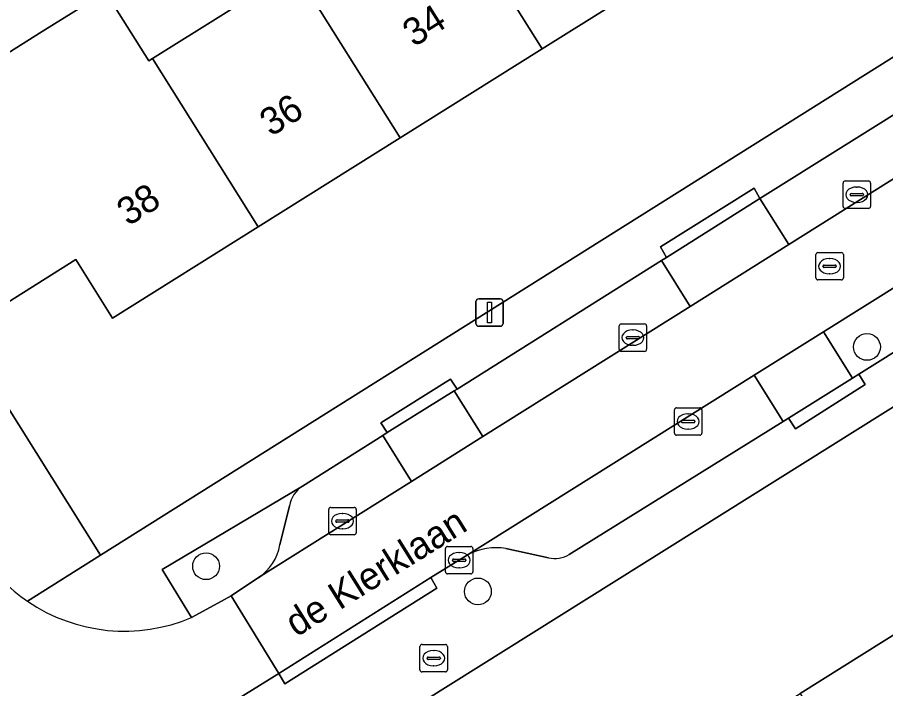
# Model space of a CAD drawing. Extents: x 159352 to 160617, y 385888 to 387323.
# Drawn here: x 159794.23 to 159825.89, y 386121.17 to 386145.65 of the extents above; entities that cross this region are included whole.
import ezdxf

# ---------------------------------------------------------------- set-up
doc = ezdxf.new("R2010")
doc.units = 0
for name, color, linetype in [('IMGEO_Boom', 7, 'Continuous'), ('IMGEO_Brandkraan', 7, 'Continuous'), ('IMGEO_Erf', 7, 'Continuous'), ('IMGEO_Kolk', 7, 'Continuous'), ('IMGEO_Lichtmast', 7, 'Continuous'), ('IMGEO_Openbare_ruimte_label', 7, 'Continuous'), ('IMGEO_Pand', 7, 'Continuous'), ('IMGEO_Pand_nummerreeks', 7, 'Continuous'), ('IMGEO_Parkeervlak_open', 7, 'Continuous'), ('IMGEO_Rijbaan_lokaal_open', 7, 'Continuous'), ('IMGEO_Rioolput', 7, 'Continuous'), ('IMGEO_Voetpad_open', 7, 'Continuous')]:
    doc.layers.add(name, color=color, linetype=linetype)

msp = doc.modelspace()

# ---------------------------------------------------------------- linework, layer by layer
at = {"layer": 'IMGEO_Boom'}
for centre in [(159825.214, 386133.632), (159801.111, 386125.635), (159811.024, 386124.714)]:
    msp.add_circle(centre, 0.489, dxfattribs=at)
at = {"layer": 'IMGEO_Brandkraan'}
for p, q in [((159808.911, 386121.854), (159808.911, 386122.706)), ((159808.986, 386122.78), (159809.838, 386122.78)), ((159809.912, 386122.706), (159809.912, 386121.854)), ((159809.17, 386122.274), (159809.17, 386122.286)), ((159809.213, 386122.323), (159809.611, 386122.323)), ((159809.399, 386122.56), (159809.424, 386122.56)), ((159809.654, 386122.286), (159809.654, 386122.274)), ((159809.608, 386122.237), (159809.21, 386122.237)), ((159809.422, 386122), (159809.397, 386122)), ((159809.838, 386121.78), (159808.986, 386121.78))]:
    msp.add_line(p, q, dxfattribs=at)
for points in [[(159808.911, 386121.854), (159808.911, 386122.706)], [(159808.986, 386122.78), (159809.838, 386122.78)], [(159809.912, 386122.706), (159809.912, 386121.854)], [(159809.838, 386121.78), (159808.986, 386121.78)]]:
    msp.add_lwpolyline(points, dxfattribs=at)
for centre, radius, start, end in [((159808.988, 386122.704), 0.0765, 91.552, 178.448), ((159808.988, 386122.704), 0.0765, 91.552, 178.448), ((159809.836, 386122.704), 0.0765, 1.552, 88.448), ((159809.836, 386122.704), 0.0765, 1.552, 88.448), ((159809.21, 386122.283), 0.0403, 85.8775, 175.7526), ((159809.207, 386122.273), 0.0366, 178.938, 274.7102), ((159809.611, 386122.28), 0.043, 264.8664, 352.4533), ((159809.615, 386122.285), 0.0386, 1.7309, 96.639), ((159808.988, 386121.856), 0.0765, 181.552, 268.448), ((159808.988, 386121.856), 0.0765, 181.552, 268.448), ((159809.836, 386121.856), 0.0765, 271.552, 358.448), ((159809.836, 386121.856), 0.0765, 271.552, 358.448)]:
    msp.add_arc(centre, radius, start, end, dxfattribs=at)
for centre, major_axis, ratio, start_param, end_param in [((159809.398, 386122.28), (-0.387, 0.002), 0.722429, 4.712389, 7.853982), ((159809.423, 386122.28), (-0.39, 0.002), 0.717154, 1.570796, 4.712389)]:
    msp.add_ellipse(centre, major_axis=major_axis, ratio=ratio, start_param=start_param, end_param=end_param, dxfattribs=at)
at = {"layer": 'IMGEO_Erf'}
msp.add_lwpolyline([(159833.271, 386181.437), (159824.924, 386176.057), (159826.859, 386173.057), (159825.055, 386171.893), (159822.993, 386170.563), (159821.058, 386173.563), (159814.163, 386169.557), (159816.04, 386166.644), (159814.526, 386165.669), (159809.39, 386162.36), (159804.249, 386159.047), (159799.984, 386156.3), (159798.107, 386159.213), (159795.764, 386157.98), (159797.654, 386154.974), (159793.866, 386152.593), (159786.792, 386148.147), (159784.903, 386151.153), (159782.471, 386149.624), (159797.259, 386126.043), (159846.619, 386157.053), (159847.175, 386159.869)], close=True, dxfattribs=at)
for points in [[(159818.546, 386147.745), (159813.366, 386144.5), (159808.184, 386141.254), (159803.004, 386138.009), (159797.698, 386134.685), (159796.362, 386136.818), (159793.319, 386134.911), (159790.22, 386139.858), (159791.884, 386140.9), (159790.896, 386142.477), (159795.134, 386145.132), (159797.447, 386146.58), (159799.02, 386144.068), (159799.155, 386144.152), (159804.336, 386147.398)], [(159862.373, 386121.402), (159848.413, 386143.9), (159846.595, 386144.231), (159735.083, 386074.392)], [(159792.953, 386101.437), (159795.022, 386102.74), (159797.189, 386104.105), (159796.791, 386104.738), (159802.01, 386108.003), (159807.202, 386111.251), (159812.393, 386114.499), (159817.586, 386117.747), (159822.778, 386120.995), (159828.091, 386124.319)]]:
    msp.add_lwpolyline(points, dxfattribs=at)
at = {"layer": 'IMGEO_Kolk'}
for p, q in [((159824.418, 386139.682), (159825.27, 386139.682)), ((159824.343, 386138.756), (159824.343, 386139.608)), ((159824.831, 386139.462), (159824.856, 386139.462)), ((159825.344, 386139.608), (159825.344, 386138.756)), ((159824.602, 386139.176), (159824.602, 386139.188)), ((159825.04, 386139.139), (159824.642, 386139.139)), ((159824.645, 386139.225), (159825.043, 386139.225)), ((159825.086, 386139.188), (159825.086, 386139.176)), ((159824.854, 386138.902), (159824.829, 386138.902)), ((159825.27, 386138.682), (159824.418, 386138.682)), ((159816.177, 386133.544), (159816.177, 386134.396)), ((159816.252, 386134.47), (159817.104, 386134.47)), ((159817.178, 386134.396), (159817.178, 386133.544)), ((159816.436, 386133.964), (159816.436, 386133.976)), ((159816.479, 386134.013), (159816.877, 386134.013)), ((159816.665, 386134.25), (159816.69, 386134.25)), ((159816.92, 386133.976), (159816.92, 386133.964)), ((159816.874, 386133.927), (159816.476, 386133.927)), ((159816.688, 386133.69), (159816.663, 386133.69)), ((159817.104, 386133.47), (159816.252, 386133.47)), ((159818.191, 386130.486), (159818.191, 386131.338)), ((159818.266, 386131.412), (159819.118, 386131.412)), ((159818.679, 386131.192), (159818.704, 386131.192)), ((159819.192, 386131.338), (159819.192, 386130.486)), ((159818.45, 386130.906), (159818.45, 386130.918)), ((159818.888, 386130.869), (159818.49, 386130.869)), ((159818.493, 386130.955), (159818.891, 386130.955)), ((159818.934, 386130.918), (159818.934, 386130.906)), ((159818.702, 386130.632), (159818.677, 386130.632)), ((159819.118, 386130.412), (159818.266, 386130.412)), ((159805.584, 386126.854), (159805.584, 386127.706)), ((159805.659, 386127.78), (159806.511, 386127.78)), ((159806.585, 386127.706), (159806.585, 386126.854)), ((159805.886, 386127.323), (159806.284, 386127.323)), ((159806.072, 386127.56), (159806.097, 386127.56)), ((159805.843, 386127.274), (159805.843, 386127.286)), ((159806.281, 386127.237), (159805.883, 386127.237)), ((159806.095, 386127), (159806.07, 386127)), ((159806.327, 386127.286), (159806.327, 386127.274)), ((159806.511, 386126.78), (159805.659, 386126.78)), ((159809.84, 386125.428), (159809.84, 386126.28)), ((159809.915, 386126.354), (159810.767, 386126.354)), ((159810.328, 386126.134), (159810.353, 386126.134)), ((159810.841, 386126.28), (159810.841, 386125.428)), ((159810.099, 386125.848), (159810.099, 386125.86)), ((159810.537, 386125.811), (159810.139, 386125.811)), ((159810.142, 386125.897), (159810.54, 386125.897)), ((159810.583, 386125.86), (159810.583, 386125.848)), ((159810.351, 386125.574), (159810.326, 386125.574)), ((159810.767, 386125.354), (159809.915, 386125.354))]:
    msp.add_line(p, q, dxfattribs=at)
for points in [[(159824.418, 386139.682), (159825.27, 386139.682)], [(159824.343, 386138.756), (159824.343, 386139.608)], [(159825.344, 386139.608), (159825.344, 386138.756)], [(159825.27, 386138.682), (159824.418, 386138.682)], [(159816.177, 386133.544), (159816.177, 386134.396)], [(159816.252, 386134.47), (159817.104, 386134.47)], [(159817.178, 386134.396), (159817.178, 386133.544)], [(159817.104, 386133.47), (159816.252, 386133.47)], [(159818.191, 386130.486), (159818.191, 386131.338)], [(159818.266, 386131.412), (159819.118, 386131.412)], [(159819.192, 386131.338), (159819.192, 386130.486)], [(159819.118, 386130.412), (159818.266, 386130.412)], [(159805.584, 386126.854), (159805.584, 386127.706)], [(159805.659, 386127.78), (159806.511, 386127.78)], [(159806.585, 386127.706), (159806.585, 386126.854)], [(159806.511, 386126.78), (159805.659, 386126.78)], [(159809.84, 386125.428), (159809.84, 386126.28)], [(159809.915, 386126.354), (159810.767, 386126.354)], [(159810.841, 386126.28), (159810.841, 386125.428)], [(159810.767, 386125.354), (159809.915, 386125.354)]]:
    msp.add_lwpolyline(points, dxfattribs=at)
for centre, radius, start, end in [((159824.42, 386139.606), 0.0765, 91.552, 178.448), ((159824.42, 386139.606), 0.0765, 91.552, 178.448), ((159825.268, 386139.606), 0.0765, 1.552, 88.448), ((159825.268, 386139.606), 0.0765, 1.552, 88.448), ((159824.642, 386139.185), 0.0403, 85.8775, 175.7526), ((159824.639, 386139.175), 0.0366, 178.938, 274.7102), ((159825.043, 386139.182), 0.043, 264.8664, 352.4533), ((159825.047, 386139.187), 0.0386, 1.7309, 96.639), ((159824.42, 386138.758), 0.0765, 181.552, 268.448), ((159824.42, 386138.758), 0.0765, 181.552, 268.448), ((159825.268, 386138.758), 0.0765, 271.552, 358.448), ((159825.268, 386138.758), 0.0765, 271.552, 358.448), ((159816.254, 386134.394), 0.0765, 91.552, 178.448), ((159816.254, 386134.394), 0.0765, 91.552, 178.448), ((159817.102, 386134.394), 0.0765, 1.552, 88.448), ((159817.102, 386134.394), 0.0765, 1.552, 88.448), ((159816.476, 386133.973), 0.0403, 85.8775, 175.7526), ((159816.473, 386133.963), 0.0366, 178.938, 274.7102), ((159816.877, 386133.97), 0.043, 264.8664, 352.4533), ((159816.881, 386133.975), 0.0386, 1.7309, 96.639), ((159816.254, 386133.546), 0.0765, 181.552, 268.448), ((159816.254, 386133.546), 0.0765, 181.552, 268.448), ((159817.102, 386133.546), 0.0765, 271.552, 358.448), ((159817.102, 386133.546), 0.0765, 271.552, 358.448), ((159818.268, 386131.336), 0.0765, 91.552, 178.448), ((159818.268, 386131.336), 0.0765, 91.552, 178.448), ((159819.116, 386131.336), 0.0765, 1.552, 88.448), ((159819.116, 386131.336), 0.0765, 1.552, 88.448), ((159818.49, 386130.915), 0.0403, 85.8775, 175.7526), ((159818.487, 386130.905), 0.0366, 178.938, 274.7102), ((159818.891, 386130.912), 0.043, 264.8664, 352.4533), ((159818.895, 386130.917), 0.0386, 1.7309, 96.639), ((159818.268, 386130.488), 0.0765, 181.552, 268.448), ((159818.268, 386130.488), 0.0765, 181.552, 268.448), ((159819.116, 386130.488), 0.0765, 271.552, 358.448), ((159819.116, 386130.488), 0.0765, 271.552, 358.448), ((159805.661, 386127.704), 0.0765, 91.552, 178.448), ((159805.661, 386127.704), 0.0765, 91.552, 178.448), ((159806.509, 386127.704), 0.0765, 1.552, 88.448), ((159806.509, 386127.704), 0.0765, 1.552, 88.448), ((159805.883, 386127.283), 0.0403, 85.8775, 175.7526), ((159806.288, 386127.285), 0.0386, 1.7309, 96.639), ((159805.88, 386127.273), 0.0366, 178.938, 274.7102), ((159806.284, 386127.28), 0.043, 264.8664, 352.4533), ((159805.661, 386126.856), 0.0765, 181.552, 268.448), ((159805.661, 386126.856), 0.0765, 181.552, 268.448), ((159806.509, 386126.856), 0.0765, 271.552, 358.448), ((159806.509, 386126.856), 0.0765, 271.552, 358.448), ((159809.917, 386126.278), 0.0765, 91.552, 178.448), ((159809.917, 386126.278), 0.0765, 91.552, 178.448), ((159810.765, 386126.278), 0.0765, 1.552, 88.448), ((159810.765, 386126.278), 0.0765, 1.552, 88.448), ((159810.139, 386125.857), 0.0403, 85.8775, 175.7526), ((159810.136, 386125.847), 0.0366, 178.938, 274.7102), ((159810.54, 386125.854), 0.043, 264.8664, 352.4533), ((159810.544, 386125.859), 0.0386, 1.7309, 96.639), ((159809.917, 386125.43), 0.0765, 181.552, 268.448), ((159809.917, 386125.43), 0.0765, 181.552, 268.448), ((159810.765, 386125.43), 0.0765, 271.552, 358.448), ((159810.765, 386125.43), 0.0765, 271.552, 358.448)]:
    msp.add_arc(centre, radius, start, end, dxfattribs=at)
for centre, major_axis, ratio, start_param, end_param in [((159824.83, 386139.182), (-0.387, 0.002), 0.722429, 4.712389, 7.853982), ((159824.855, 386139.182), (-0.39, 0.002), 0.717154, 1.570796, 4.712389), ((159816.664, 386133.97), (-0.387, 0.002), 0.722429, 4.712389, 7.853982), ((159816.689, 386133.97), (-0.39, 0.002), 0.717154, 1.570796, 4.712389), ((159818.678, 386130.912), (-0.387, 0.002), 0.722429, 4.712389, 7.853982), ((159818.703, 386130.912), (-0.39, 0.002), 0.717154, 1.570796, 4.712389), ((159806.071, 386127.28), (-0.387, 0.002), 0.722429, 4.712389, 7.853982), ((159806.096, 386127.28), (-0.39, 0.002), 0.717154, 1.570796, 4.712389), ((159810.327, 386125.854), (-0.387, 0.002), 0.722429, 4.712389, 7.853982), ((159810.352, 386125.854), (-0.39, 0.002), 0.717154, 1.570796, 4.712389)]:
    msp.add_ellipse(centre, major_axis=major_axis, ratio=ratio, start_param=start_param, end_param=end_param, dxfattribs=at)
at = {"layer": 'IMGEO_Lichtmast'}
for p, q in [((159810.953, 386134.486), (159810.953, 386135.286)), ((159810.953, 386135.286), (159810.953, 386134.486)), ((159811.053, 386135.386), (159811.843, 386135.386)), ((159811.843, 386135.386), (159811.053, 386135.386)), ((159811.943, 386135.286), (159811.943, 386134.486)), ((159811.943, 386134.486), (159811.943, 386135.286)), ((159811.843, 386134.386), (159811.053, 386134.386)), ((159811.053, 386134.386), (159811.843, 386134.386))]:
    msp.add_line(p, q, dxfattribs=at)
msp.add_lwpolyline([(159811.373, 386135.261), (159811.523, 386135.261), (159811.523, 386134.511), (159811.373, 386134.511), (159811.373, 386135.261)], dxfattribs=at)
for centre, start, end in [((159811.053, 386135.286), 90, 180), ((159811.053, 386135.286), 90, 180), ((159811.843, 386135.286), 0, 90), ((159811.843, 386135.286), 360, 90), ((159811.053, 386134.486), 180, 270), ((159811.053, 386134.486), 180, 270), ((159811.843, 386134.486), 270, 0), ((159811.843, 386134.486), 270, 0)]:
    msp.add_arc(centre, 0.1, start, end, dxfattribs=at)
at = {"layer": 'IMGEO_Pand'}
for points in [[(159813.191, 386156.293), (159808.01, 386153.046), (159809.516, 386150.643), (159813.366, 386144.5), (159818.546, 386147.745), (159814.697, 386153.889)], [(159804.336, 386147.398), (159808.184, 386141.254), (159813.366, 386144.5), (159809.516, 386150.643), (159808.01, 386153.046), (159805.429, 386151.428), (159806.935, 386149.026)], [(159803.004, 386138.009), (159808.184, 386141.254), (159804.336, 386147.398), (159799.155, 386144.152)], [(159799.155, 386144.152), (159799.02, 386144.068), (159797.447, 386146.58), (159795.134, 386145.132), (159790.896, 386142.477), (159791.884, 386140.9), (159790.22, 386139.858), (159793.319, 386134.911), (159796.362, 386136.818), (159797.698, 386134.685), (159803.004, 386138.009)], [(159829.966, 386109.429), (159830.979, 386107.872), (159833.748, 386109.603), (159831.177, 386113.715), (159833.729, 386115.31), (159832.019, 386118.045), (159830.777, 386120.033), (159829.396, 386122.236), (159828.091, 386124.319), (159822.778, 386120.995)]]:
    msp.add_lwpolyline(points, close=True, dxfattribs=at)
at = {"layer": 'IMGEO_Parkeervlak_open'}
for points in [[(159832.97, 386144.658), (159831.386, 386145.022), (159831.018, 386145.033), (159830.652, 386144.894), (159821.306, 386139.048), (159822.363, 386137.365), (159834.287, 386144.854)], [(159822.16, 386130.91), (159821.103, 386132.597), (159810.667, 386126.06)], [(159814.354, 386126.066), (159822.16, 386130.91)], [(159808.608, 386128.726), (159807.554, 386130.403), (159804.629, 386128.555)], [(159803.021, 386125.217), (159808.608, 386128.726)], [(159804.147, 386127.834), (159803.8, 386126.411)], [(159812.048, 386126.276), (159813.594, 386125.941)]]:
    msp.add_lwpolyline(points, dxfattribs=at)
for points in [[(159829.174, 386135.301), (159828.116, 386136.99), (159823.634, 386134.183), (159824.692, 386132.495), (159824.923, 386132.64)], [(159818.766, 386135.106), (159817.716, 386136.778), (159810.263, 386132.094), (159810.16, 386132.03), (159811.209, 386130.36)]]:
    msp.add_lwpolyline(points, close=True, dxfattribs=at)
for centre, radius, start, end in [((159805.215, 386127.642), 1.085, 122.6809, 169.7923), ((159802.04, 386126.708), 1.785, 303.338, 350.4188), ((159811.67, 386124.172), 2.138, 79.8081, 117.9709), ((159813.823, 386126.923), 1.008, 256.8846, 301.7955)]:
    msp.add_arc(centre, radius, start, end, dxfattribs=at)
at = {"layer": 'IMGEO_Rijbaan_lokaal_open'}
for points in [[(159847.629, 386153.235), (159842.103, 386149.755), (159839.187, 386147.906), (159836.181, 386146.026), (159834.287, 386144.854), (159822.363, 386137.365), (159818.766, 386135.106), (159811.209, 386130.36), (159808.608, 386128.726), (159803.021, 386125.217), (159802.024, 386124.556), (159803.763, 386121.722), (159809.309, 386125.225), (159810.667, 386126.06), (159821.103, 386132.597), (159823.634, 386134.183), (159828.116, 386136.99), (159831.11, 386138.866), (159841.905, 386145.628)], [(159801.232, 386120.155), (159803.763, 386121.722), (159802.024, 386124.556), (159801.669, 386124.354), (159800.584, 386123.767)]]:
    msp.add_lwpolyline(points, dxfattribs=at)
for points in [[(159822.363, 386137.365), (159821.306, 386139.048), (159817.903, 386136.895), (159817.716, 386136.778), (159818.766, 386135.106)], [(159824.692, 386132.495), (159823.634, 386134.183), (159821.103, 386132.597), (159822.16, 386130.91), (159822.354, 386131.031)], [(159810.16, 386132.03), (159807.719, 386130.507), (159807.554, 386130.403), (159808.608, 386128.726), (159811.209, 386130.36)]]:
    msp.add_lwpolyline(points, close=True, dxfattribs=at)
for centre, radius, start, end in [((159798.118, 386129.505), 6.235, 213.2952, 235.6665), ((159798.129, 386129.516), 6.251, 235.6331, 293.1221)]:
    msp.add_arc(centre, radius, start, end, dxfattribs=at)
at = {"layer": 'IMGEO_Rioolput'}
for p, q in [((159823.351, 386136.148), (159823.351, 386137)), ((159823.426, 386137.074), (159824.278, 386137.074)), ((159823.839, 386136.854), (159823.864, 386136.854)), ((159824.352, 386137), (159824.352, 386136.148)), ((159823.61, 386136.568), (159823.61, 386136.58)), ((159824.048, 386136.531), (159823.65, 386136.531)), ((159823.653, 386136.617), (159824.051, 386136.617)), ((159824.094, 386136.58), (159824.094, 386136.568)), ((159823.862, 386136.294), (159823.837, 386136.294)), ((159824.278, 386136.074), (159823.426, 386136.074))]:
    msp.add_line(p, q, dxfattribs=at)
for points in [[(159823.351, 386136.148), (159823.351, 386137)], [(159823.426, 386137.074), (159824.278, 386137.074)], [(159824.352, 386137), (159824.352, 386136.148)], [(159824.278, 386136.074), (159823.426, 386136.074)]]:
    msp.add_lwpolyline(points, dxfattribs=at)
for centre, radius, start, end in [((159823.428, 386136.998), 0.0765, 91.552, 178.448), ((159823.428, 386136.998), 0.0765, 91.552, 178.448), ((159824.276, 386136.998), 0.0765, 1.552, 88.448), ((159824.276, 386136.998), 0.0765, 1.552, 88.448), ((159823.65, 386136.577), 0.0403, 85.8775, 175.7526), ((159823.647, 386136.567), 0.0366, 178.938, 274.7102), ((159824.051, 386136.574), 0.043, 264.8664, 352.4533), ((159824.055, 386136.579), 0.0386, 1.7309, 96.639), ((159823.428, 386136.15), 0.0765, 181.552, 268.448), ((159823.428, 386136.15), 0.0765, 181.552, 268.448), ((159824.276, 386136.15), 0.0765, 271.552, 358.448), ((159824.276, 386136.15), 0.0765, 271.552, 358.448)]:
    msp.add_arc(centre, radius, start, end, dxfattribs=at)
for centre, major_axis, ratio, start_param, end_param in [((159823.838, 386136.574), (-0.387, 0.002), 0.722429, 4.712389, 7.853982), ((159823.863, 386136.574), (-0.39, 0.002), 0.717154, 1.570796, 4.712389)]:
    msp.add_ellipse(centre, major_axis=major_axis, ratio=ratio, start_param=start_param, end_param=end_param, dxfattribs=at)
at = {"layer": 'IMGEO_Voetpad_open'}
for points in [[(159794.601, 386124.356), (159797.259, 386126.043), (159782.471, 386149.624), (159781.317, 386151.464), (159745.213, 386209.036)], [(159850.407, 386159.547), (159846.619, 386157.053), (159797.259, 386126.043), (159794.601, 386124.356)], [(159821.095, 386139.416), (159821.306, 386139.048), (159830.652, 386144.894), (159830.578, 386145.019), (159835.019, 386147.811), (159835.944, 386146.381), (159838.938, 386148.274), (159839.187, 386147.906), (159842.103, 386149.755), (159840.952, 386151.546), (159850.421, 386157.466)], [(159733.388, 386073.355), (159735.083, 386074.392), (159846.595, 386144.231)], [(159840.164, 386142.156), (159832.151, 386137.204), (159832.364, 386136.816), (159829.428, 386134.928), (159829.174, 386135.301), (159824.923, 386132.64), (159825.152, 386132.264), (159822.612, 386130.643), (159822.354, 386131.031), (159822.16, 386130.91), (159814.354, 386126.066)], [(159800.584, 386123.767), (159799.514, 386125.515), (159804.629, 386128.555), (159807.554, 386130.403), (159807.719, 386130.507), (159807.481, 386130.858), (159810.028, 386132.46), (159810.263, 386132.094), (159817.716, 386136.778), (159817.903, 386136.895), (159817.682, 386137.275), (159821.095, 386139.416)], [(159804.629, 386128.555), (159799.514, 386125.515), (159800.584, 386123.767), (159801.669, 386124.354), (159802.024, 386124.556), (159803.021, 386125.217)], [(159803.8, 386126.411), (159804.147, 386127.834)], [(159810.667, 386126.06), (159809.309, 386125.225), (159809.526, 386124.84), (159803.987, 386121.346), (159803.763, 386121.722), (159801.232, 386120.155), (159801.786, 386119.26), (159799.236, 386117.664), (159798.684, 386118.564), (159792.334, 386114.539), (159792.884, 386113.651), (159790.219, 386111.979), (159786.515, 386109.645), (159785.957, 386110.528), (159783.864, 386109.229), (159783.762, 386109.147)], [(159813.594, 386125.941), (159812.048, 386126.276)]]:
    msp.add_lwpolyline(points, dxfattribs=at)
for points in [[(159817.903, 386136.895), (159821.306, 386139.048), (159821.095, 386139.416), (159817.682, 386137.275)], [(159810.16, 386132.03), (159810.263, 386132.094), (159810.028, 386132.46), (159807.481, 386130.858), (159807.719, 386130.507)], [(159825.152, 386132.264), (159824.923, 386132.64), (159824.692, 386132.495), (159822.354, 386131.031), (159822.612, 386130.643)], [(159803.763, 386121.722), (159803.987, 386121.346), (159809.526, 386124.84), (159809.309, 386125.225)]]:
    msp.add_lwpolyline(points, close=True, dxfattribs=at)
for centre, radius, start, end in [((159805.215, 386127.642), 1.085, 122.6809, 169.7923), ((159802.04, 386126.708), 1.785, 303.338, 350.4188), ((159798.118, 386129.505), 6.235, 213.2952, 235.6665), ((159811.67, 386124.172), 2.138, 79.8081, 117.9709), ((159813.823, 386126.923), 1.008, 256.8846, 301.7955), ((159798.129, 386129.516), 6.251, 235.6331, 293.1221)]:
    msp.add_arc(centre, radius, start, end, dxfattribs=at)

# ---------------------------------------------------------------- texts
at = {"layer": 'IMGEO_Openbare_ruimte_label'}
msp.add_text('de Klerklaan', height=1, rotation=32.0054, dxfattribs=at).set_placement((159804.403, 386123.033))
at = {"layer": 'IMGEO_Pand_nummerreeks'}
for s, p in [('34', (159808.69, 386144.545)), ('36', (159803.478, 386141.28)), ('38', (159798.268, 386138.016))]:
    msp.add_text(s, height=1, rotation=32.0646, dxfattribs=at).set_placement(p)

doc.saveas('drawing.dxf')
